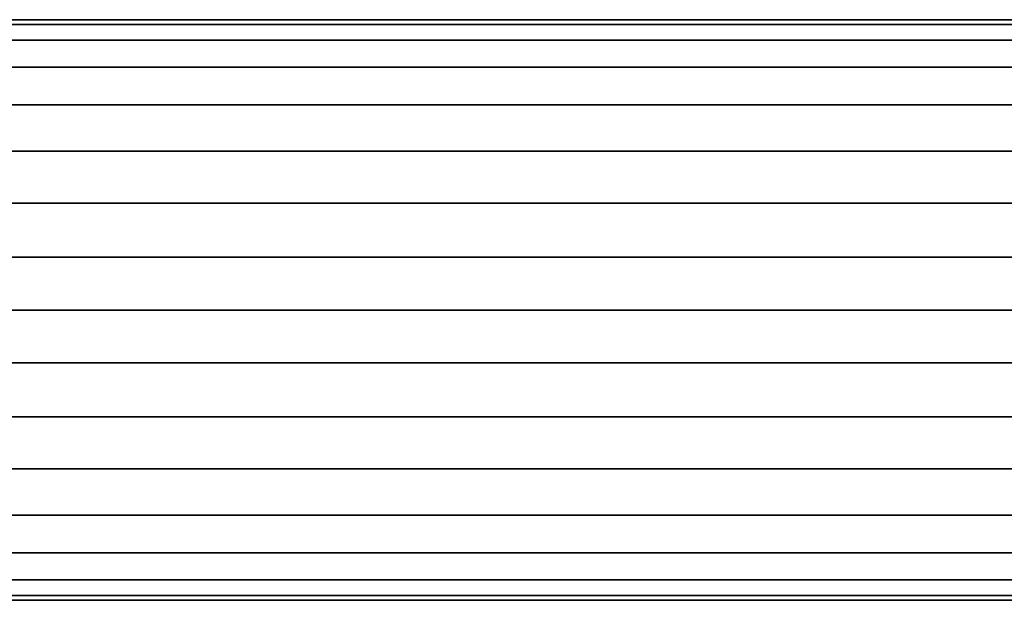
# Model space of a CAD drawing. Header units: millimetres. Extents: x -735 to 735, y -989 to 989.
# Tile 651 of 656: x 355 to 437, y -24 to 24. Entities that reach past the tile are written whole.
import ezdxf

# ---------------------------------------------------------------- set-up
doc = ezdxf.new("R2010")
doc.units = ezdxf.units.MM
doc.layers.add('kostra', color=7, linetype='Continuous')

msp = doc.modelspace()

# ---------------------------------------------------------------- meshes
at = {"layer": 'kostra'}
mesh = msp.add_polyface(dxfattribs=at)
corners = [(462.439, 4.395, 1931.253), (462.439, 8.89, 1932.546), (462.439, 13.215, 1934.786), (462.439, 17.077, 1937.923), (462.439, 20.213, 1941.785), (462.439, 22.455, 1946.11), (462.439, 23.747, 1950.606), (462.439, 24.15, 1955), (462.439, 23.747, 1959.394), (462.439, 22.455, 1963.89), (462.439, 20.213, 1968.215), (462.439, 17.077, 1972.077), (462.439, 13.215, 1975.214), (462.439, 8.89, 1977.454), (462.439, 4.395, 1978.747), (462.439, 0, 1979.15), (462.439, -4.395, 1978.747), (462.439, -8.89, 1977.454), (462.439, -13.215, 1975.214), (462.439, -17.077, 1972.077), (462.439, -20.213, 1968.215), (462.439, -22.455, 1963.89), (462.439, -23.747, 1959.394), (462.439, -24.15, 1955), (462.439, -23.747, 1950.606), (462.439, -22.455, 1946.11), (462.439, -20.213, 1941.785), (462.439, -17.077, 1937.923), (462.439, -13.215, 1934.786), (462.439, -8.89, 1932.546), (462.439, -4.395, 1931.253), (462.439, 0, 1930.85), (-462.439, 4.395, 1931.253), (-462.439, 8.89, 1932.546), (-462.439, 13.215, 1934.786), (-462.439, 17.077, 1937.923), (-462.439, 20.213, 1941.785), (-462.439, 22.455, 1946.11), (-462.439, 23.747, 1950.606), (-462.439, 24.15, 1955), (-462.439, 23.747, 1959.394), (-462.439, 22.455, 1963.89), (-462.439, 20.213, 1968.215), (-462.439, 17.077, 1972.077), (-462.439, 13.215, 1975.214), (-462.439, 8.89, 1977.454), (-462.439, 4.395, 1978.747), (-462.439, 0, 1979.15), (-462.439, -4.395, 1978.747), (-462.439, -8.89, 1977.454), (-462.439, -13.215, 1975.214), (-462.439, -17.077, 1972.077), (-462.439, -20.213, 1968.215), (-462.439, -22.455, 1963.89), (-462.439, -23.747, 1959.394), (-462.439, -24.15, 1955), (-462.439, -23.747, 1950.606), (-462.439, -22.455, 1946.11), (-462.439, -20.213, 1941.785), (-462.439, -17.077, 1937.923), (-462.439, -13.215, 1934.786), (-462.439, -8.89, 1932.546), (-462.439, -4.395, 1931.253), (-462.439, 0, 1930.85)]
mesh.append_faces([[corners[k] for k in face] for face in [(32, 0, 31, 63), (33, 1, 0, 32), (34, 2, 1, 33), (35, 3, 2, 34), (36, 4, 3, 35), (37, 5, 4, 36), (38, 6, 5, 37), (39, 7, 6, 38), (40, 8, 7, 39), (41, 9, 8, 40), (42, 10, 9, 41), (43, 11, 10, 42), (44, 12, 11, 43), (45, 13, 12, 44), (46, 14, 13, 45), (47, 15, 14, 46), (48, 16, 15, 47), (49, 17, 16, 48), (50, 18, 17, 49), (51, 19, 18, 50), (52, 20, 19, 51), (53, 21, 20, 52), (54, 22, 21, 53), (55, 23, 22, 54), (56, 24, 23, 55), (57, 25, 24, 56), (58, 26, 25, 57), (59, 27, 26, 58), (60, 28, 27, 59), (61, 29, 28, 60), (62, 30, 29, 61), (63, 31, 30, 62)]])

doc.saveas('drawing.dxf')
